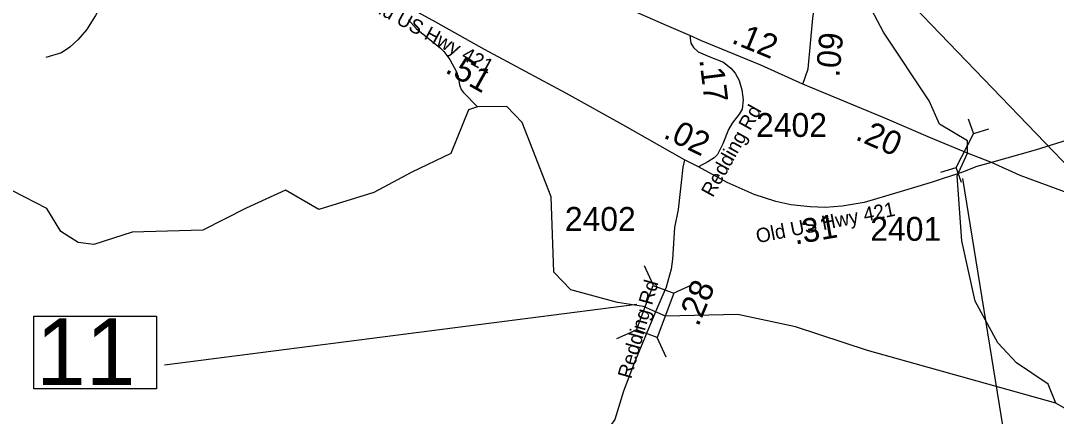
# Model space of a CAD drawing. Extents: x 1248224 to 1454986, y 825081 to 985870.
# Drawn here: x 1436386 to 1441819, y 873387 to 875461 of the extents above; entities that cross this region are included whole.
import ezdxf

# ---------------------------------------------------------------- set-up
doc = ezdxf.new("R2010")
doc.units = 0
for name, color, linetype in [('Exist Hydrographic Creek Single Shore', 7, 'Continuous'), ('Exist Hydrographic Misc Water Feature', 7, 'Continuous'), ('Exist Road Non-System Type 51', 7, 'Continuous'), ('Exist Road Primary US Structure Culvert CELL', 7, 'Continuous'), ('Exist Road Primary US Structure Culvert Number Label', 7, 'Continuous'), ('Exist Road Primary US Structure Standard Bridge Number Label', 7, 'Continuous'), ('Exist Road Secondary Mileage Hundredths English Label', 7, 'Continuous'), ('Exist Road Secondary Structure Standard Bridge CELL', 7, 'Continuous'), ('Exist Road Secondary Structure Standard Bridge Number Label', 7, 'Continuous'), ('Exist Road Secondary Type 51 Attributed', 7, 'Continuous'), ('Exist Road Secondary Type 51 Label', 7, 'Continuous'), ('Exist Road Secondary Type 51 Number Label', 7, 'Continuous')]:
    doc.layers.add(name, color=color, linetype=linetype)

msp = doc.modelspace()

# ---------------------------------------------------------------- linework, layer by layer
at = {"layer": 'Exist Hydrographic Creek Single Shore'}
for points in [[(1441815.8, 873456.2), (1441775.8, 873555.4), (1441610.8, 873667.2), (1441512.9, 873770.9), (1441392.8, 873989.9), (1441323.8, 874306.5), (1441298, 874646.7), (1441352.7, 874766.8), (1441352.7, 874830.4), (1441206.2, 874918.7), (1441151.5, 875040.6), (1440912.3, 875400.8), (1440833.5, 875550.1)], [(1439715.5, 873934.4), (1439652.8, 873961.7), (1439516.8, 873982.5), (1439272.5, 874049.9), (1439182.8, 874142.2), (1439168.3, 874537.6), (1439017.8, 874927.5), (1438935.8, 875011.2), (1438782, 875009), (1438734.7, 874994), (1438642.5, 874764.6), (1438438.1, 874667.3), (1438238.7, 874560), (1437949.6, 874470.2), (1437775.1, 874572.5), (1437568.3, 874477.7), (1437341.5, 874363), (1436971.8, 874351.5), (1436770.7, 874286.6), (1436687.8, 874298.2), (1436596.7, 874355.8), (1436523.7, 874475.5), (1436347.1, 874566.9)], [(1441815.8, 873456.2), (1440828.8, 873732.1), (1440449.9, 873856.1), (1440148.8, 873919.8), (1439769.3, 873911.4), (1439715.5, 873934.4)], [(1442175.7, 873197.9), (1441980.8, 873360.9), (1441815.8, 873456.2)]]:
    msp.add_lwpolyline(points, dxfattribs=at)
at = {"layer": 'Exist Hydrographic Misc Water Feature'}
msp.add_lwpolyline([(1438420.8, 875464.9), (1438461.1, 875419.1), (1438588.4, 875317.2), (1438606, 875298.7), (1438637.1, 875258), (1438671.7, 875193.2), (1438681.1, 875169), (1438688.2, 875124.8), (1438697.7, 875100.6), (1438707.4, 875086.4), (1438782, 875009)], dxfattribs=at)
at = {"layer": 'Exist Road Non-System Type 51'}
msp.add_lwpolyline([(1437049.7, 876591.1), (1437007.4, 876534.8), (1436952.5, 876482.4), (1436942.6, 876460), (1436935.1, 876415.1), (1436927.6, 876305.3), (1436915.1, 876178.1), (1436900.2, 876135.7), (1436887.7, 876108.3), (1436880.3, 876075.9), (1436887.7, 876043.5), (1436902.7, 876021), (1436940.1, 875993.6), (1436947.5, 875973.6), (1436952.5, 875938.7), (1436862.8, 875661.9), (1436820.4, 875567.1), (1436778.1, 875487.3), (1436730.7, 875412.5), (1436685.9, 875360.1), (1436643.5, 875322.7), (1436601.1, 875292.7), (1436518.9, 875267.8)], dxfattribs=at)
at = {"layer": 'Exist Road Primary US Structure Culvert CELL'}
for p, q in [((1441355.7, 874946.1), (1441383.7, 874867.6)), ((1441463.5, 874891.3), (1441383.7, 874867.6)), ((1441293.8, 874690.8), (1441383.7, 874867.6)), ((1441213.9, 874667.1), (1441293.8, 874690.8)), ((1441321.7, 874612.3), (1441293.8, 874690.8))]:
    msp.add_line(p, q, dxfattribs=at)
at = {"layer": 'Exist Road Primary US Structure Culvert Number Label'}
msp.add_line((1441326.6, 874633.6), (1441662.5, 872559.5), dxfattribs=at)
at = {"layer": 'Exist Road Primary US Structure Standard Bridge Number Label'}
msp.add_line((1440747.9, 875873.2), (1442575.5, 873971.8), dxfattribs=at)
at = {"layer": 'Exist Road Secondary Structure Standard Bridge CELL'}
for p, q in [((1439705.5, 874072.3), (1439659.1, 874175.5)), ((1439811.3, 874032.2), (1439914.5, 874078.6)), ((1439513.9, 873794.3), (1439617.1, 873840.7)), ((1439771.8, 873696.4), (1439725.4, 873799.6))]:
    msp.add_line(p, q, dxfattribs=at)
msp.add_lwpolyline([(1439617.1, 873840.7), (1439705, 874072.5), (1439813.3, 874031.4), (1439725.4, 873799.6)], close=True, dxfattribs=at)
at = {"layer": 'Exist Road Secondary Structure Standard Bridge Number Label'}
msp.add_line((1439617.7, 873972.6), (1437140, 873654.1), dxfattribs=at)
msp.add_lwpolyline([(1436454.8, 873912.4), (1437099, 873912.4), (1437099, 873530.1), (1436454.8, 873530.1)], close=True, dxfattribs=at)
at = {"layer": 'Exist Road Secondary Type 51 Attributed'}
for points in [[(1439868.1, 874731.4), (1439545.5, 874915.3), (1439249.2, 875078.4), (1438818.6, 875310), (1438563.5, 875453.3), (1438394, 875545.6), (1438259.6, 875623.7), (1438142.8, 875709.4), (1438067.1, 875776.9), (1437963.4, 875903.7), (1437861.3, 876050.3), (1437821.8, 876127.8), (1437785.6, 876221.7), (1437764.8, 876292.3)], [(1439896.4, 875383.1), (1439774.7, 875435.6), (1439344.5, 875626.3), (1438792.5, 875856.2), (1438279.3, 876069.6), (1437764.8, 876292.3)], [(1440488.6, 875128.9), (1440516.4, 875208.6), (1440541.2, 875474.7), (1440557.3, 875587.4)], [(1439896.4, 875383.1), (1439902.5, 875343.8), (1439915.7, 875320.7), (1439940.4, 875297.6), (1440001.3, 875271.3), (1440073.7, 875243.3), (1440111.6, 875212), (1440134.6, 875185.6), (1440156, 875147.7), (1440169.2, 875098.3), (1440175.8, 875045.6), (1440170.8, 874996.2), (1440154.4, 874971.5), (1440118.2, 874923.7), (1440100.1, 874890.8), (1440070.4, 874815), (1440040.9, 874759.4), (1440024.5, 874741.3), (1439991.6, 874721.5), (1439942.2, 874695.2)], [(1440488.6, 875128.9), (1440268.1, 875228.3), (1439958.5, 875354.7), (1439896.4, 875383.1)], [(1441478.6, 874717.6), (1441352.7, 874766.8), (1441159.4, 874845.9), (1440920.1, 874949.8), (1440488.6, 875128.9)], [(1445538.5, 874292.2), (1445306.7, 874347.4), (1444936.3, 874453.8), (1444767.7, 874502.9), (1444669.2, 874526.7), (1444314, 874627), (1443511.3, 874857.6), (1443168.3, 874951.8), (1442873.8, 875015.6), (1442728.1, 875021.7), (1442561.1, 875018.6), (1442464, 875009.5), (1442336.5, 874985.2), (1442160.4, 874924.4), (1441708.1, 874781.6), (1441478.6, 874717.6)], [(1439868.1, 874731.4), (1439860.6, 874693.5), (1439850.9, 874612), (1439834.4, 874470.3), (1439816.3, 874376.4), (1439804.8, 874210.1), (1439798.2, 874157.4), (1439771.9, 874064.1), (1439715.5, 873934.4)], [(1439942.2, 874695.2), (1439868.1, 874731.4)], [(1441478.6, 874717.6), (1441402.5, 874695.7), (1441326.8, 874666), (1441162.2, 874611.7), (1440986.9, 874559.2), (1440810.8, 874508.2), (1440695.5, 874488.4), (1440608.3, 874481.8), (1440527.7, 874485.1), (1440425.6, 874495), (1440348.2, 874513.1), (1440234.7, 874549.3), (1440091.5, 874611.9), (1439942.2, 874695.2)], [(1445503.3, 873739.2), (1445112.5, 873804.8), (1444711.7, 873862.5), (1444513.7, 873895.8), (1444402.1, 873914.2), (1443760.1, 874037.8), (1443420.1, 874104.7), (1442972.7, 874199.8), (1442606.6, 874307.4), (1442099.6, 874475.4), (1441629, 874648.5), (1441478.6, 874717.6)], [(1439715.5, 873934.4), (1439604.3, 873664.6), (1439548.4, 873518), (1439502.3, 873369.7), (1439459.5, 873308.8)]]:
    msp.add_lwpolyline(points, dxfattribs=at)

# ---------------------------------------------------------------- texts
at = {"layer": 'Exist Road Secondary Mileage Hundredths English Label'}
for s, rotation, p in [('.12', 337.7862, (1440109.6, 875346.2)), ('.09', 84.6748, (1440680.4, 875161.8)), ('.51', 330.6754, (1438607.3, 875192.6)), ('.17', 277.1187, (1439945.8, 875256.5)), ('.02', 333.9284, (1439752.1, 874849.6)), ('.20', 336.5203, (1440759.4, 874840.2)), ('.31', 9.7353, (1440448.8, 874286.8)), ('.28', 67.3964, (1439940.8, 873852.7))]:
    msp.add_text(s, height=125, rotation=rotation, dxfattribs=at).set_placement(p)
at = {"layer": 'Exist Road Secondary Structure Standard Bridge Number Label'}
msp.add_text('11', height=350, dxfattribs=at).set_placement((1436467.4, 873549.9))
at = {"layer": 'Exist Road Secondary Type 51 Label'}
for s, rotation, p in [('Old US Hwy 421', 331.3384, (1438189.4, 875537)), ('Redding Rd', 60.8333, (1440017, 874529.9)), ('Old US Hwy 421', 11.2851, (1440251.4, 874293.7)), ('Redding Rd', 74.1211, (1439588.4, 873579.3))]:
    msp.add_text(s, height=75, rotation=rotation, dxfattribs=at).set_placement(p)
at = {"layer": 'Exist Road Secondary Type 51 Number Label'}
for s, p in [('2402', (1440244, 874851.5)), ('2402', (1439241, 874358.8)), ('2401', (1440843.1, 874306.8))]:
    msp.add_text(s, height=125, dxfattribs=at).set_placement(p)

doc.saveas('drawing.dxf')
